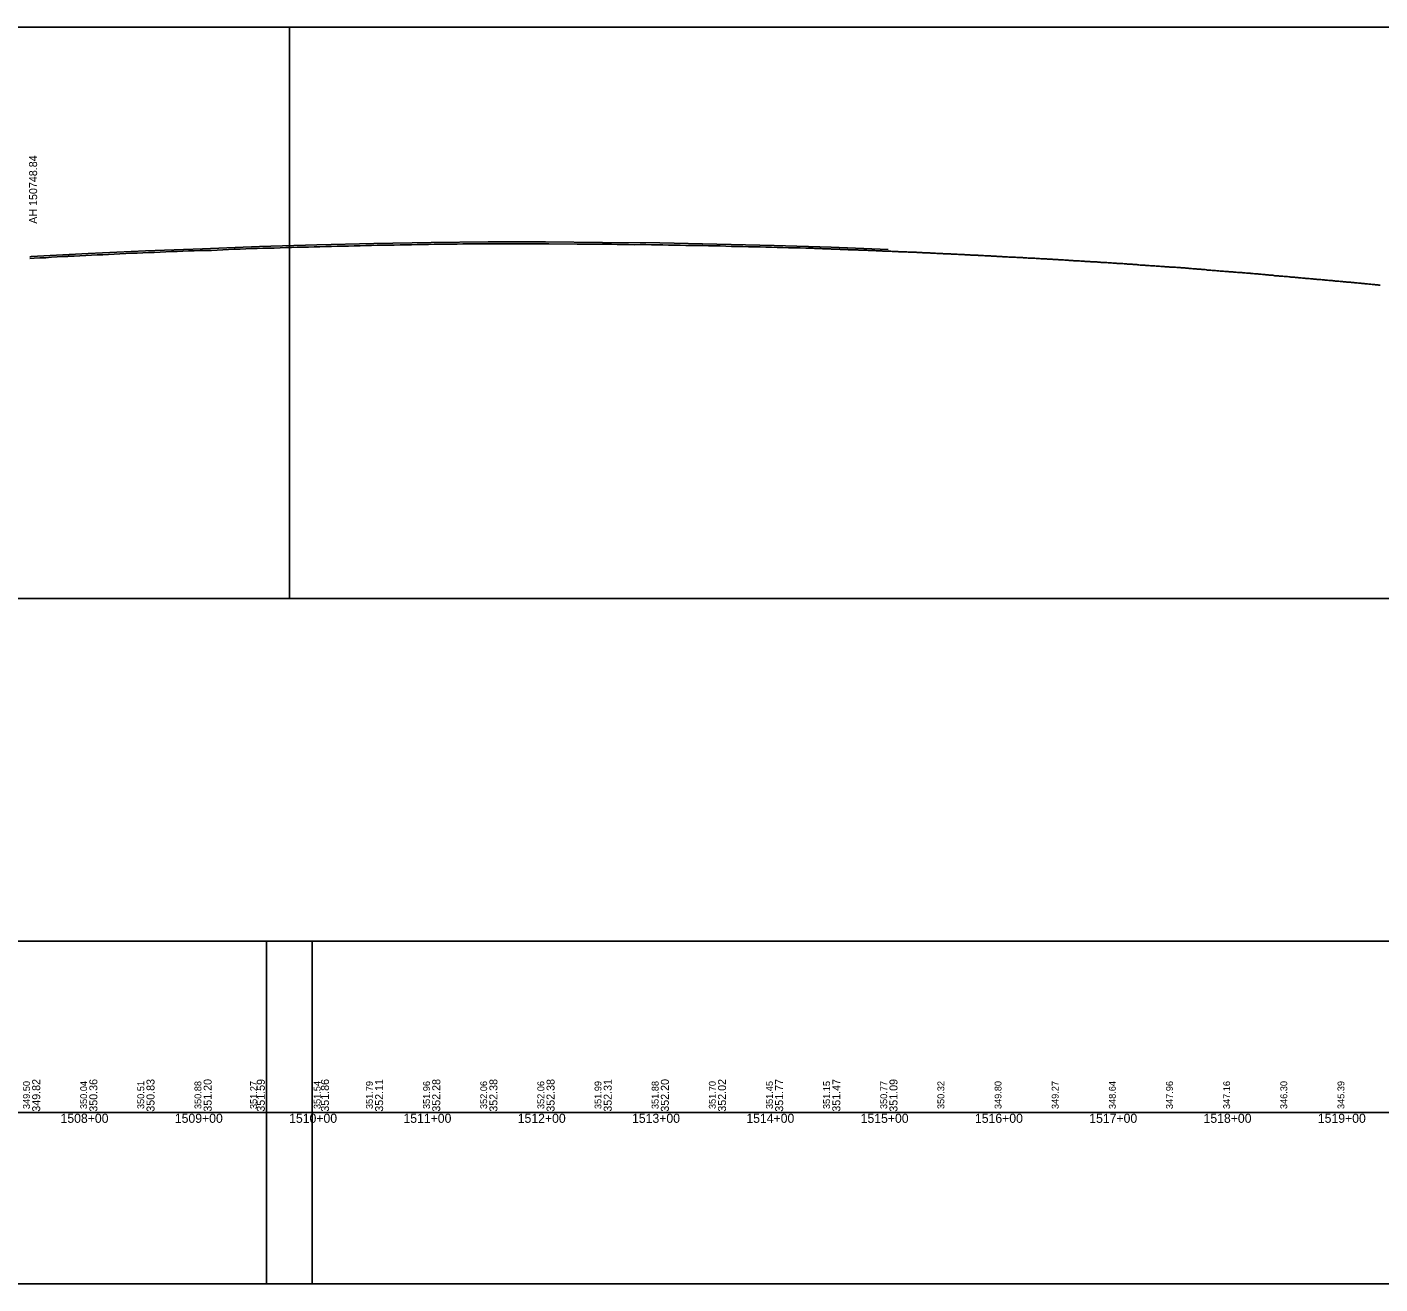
# Model space of a CAD drawing. Extents: x -3627 to 47473, y 2850 to 4350.
# Drawn here: x 38224 to 39407, y 2850 to 3950 of the extents above; entities that cross this region are included whole.
import ezdxf

# ---------------------------------------------------------------- set-up
doc = ezdxf.new("R2010")
doc.units = 0
for name, color, linetype in [('RD_DDB_Profile_EX', 7, 'Continuous'), ('RD_DDB_Profile_PR', 7, 'Continuous'), ('RD_DDB_StaTX', 7, 'Continuous'), ('RD_DDB_StripGrade', 7, 'Continuous'), ('RD_GPK_Profile_Cell', 7, 'Continuous'), ('RD_SHT_ShtClip', 7, 'Continuous')]:
    doc.layers.add(name, color=color, linetype=linetype)

msp = doc.modelspace()

# ---------------------------------------------------------------- linework, layer by layer
at = {"layer": 'RD_DDB_Profile_EX'}
for points in [[(38226.17, 3747.44712), (38230.136177, 3747.646305), (38235.140802, 3747.896915), (38240.135779, 3748.09777), (38245.130765, 3748.497935), (38250.135359, 3748.798555), (38255.130351, 3749.049065), (38259.171034, 3749.292835), (38260.123039, 3749.349665), (38265.12978, 3749.59872), (38270.126521, 3749.848025), (38275.133237, 3750.097125), (38280.130005, 3750.296535), (38285.126746, 3750.59563), (38290.133446, 3750.74519), (38295.130234, 3751.043985), (38300.126167, 3751.29265), (38305.132836, 3751.591785), (38310.129579, 3751.840675), (38315.136315, 3752.13889), (38320.13306, 3752.23952), (38325.129806, 3752.488815), (38330.136434, 3752.63796), (38335.133291, 3752.787835), (38340.139906, 3752.987015), (38345.13747, 3753.18841), (38350.134202, 3753.437155), (38355.140943, 3753.685705), (38360.137688, 3753.88433), (38365.134421, 3754.034365), (38370.141166, 3754.135125), (38375.137913, 3754.332895), (38380.135463, 3754.48306), (38385.134662, 3754.586345), (38390.133983, 3754.78865), (38395.133177, 3754.99079), (38400.13155, 3755.291115), (38405.130823, 3755.5915), (38410.130014, 3755.74338), (38415.128445, 3755.99361), (38420.127632, 3756.1456), (38425.126845, 3756.297955), (38430.125217, 3756.449185), (38435.121963, 3756.54836), (38440.119524, 3756.598745), (38445.126273, 3756.847715), (38450.123835, 3756.99782), (38455.120584, 3757.147035), (38460.118144, 3757.24735), (38465.124868, 3757.39629), (38470.122429, 3757.49664), (38475.119177, 3757.595715), (38480.116772, 3757.79575), (38485.124303, 3757.945795), (38490.122678, 3758.047265), (38495.120241, 3758.147575), (38500.117802, 3758.19776), (38505.116179, 3758.34885), (38510.12374, 3758.498885), (38515.121301, 3758.59907), (38520.118861, 3758.74922), (38523.528685, 3758.85233), (38525.118097, 3758.8997), (38530.116118, 3758.999545), (38535.11414, 3759.09935), (38540.124833, 3759.198655), (38545.119805, 3759.24928), (38550.114775, 3759.39982), (38551.384691, 3759.41269), (38555.120972, 3759.44926), (38560.1169, 3759.54752), (38565.123621, 3759.69644), (38570.120366, 3759.695805), (38575.11715, 3759.745025), (38580.123857, 3759.843845), (38585.120608, 3759.84388), (38590.127298, 3759.992395), (38595.12486, 3760.04229), (38600.122418, 3760.043095), (38605.120039, 3760.292995), (38610.243698, 3760.34245), (38635.125347, 3760.293865), (38640.12296, 3760.245055), (38645.120521, 3760.294505), (38650.118079, 3760.245155), (38655.125595, 3760.29496), (38660.123202, 3760.244705), (38665.12076, 3760.245325), (38670.141989, 3760.34396), (38680.226262, 3760.27696), (38705.234856, 3760.11026), (38730.125779, 3759.94353), (38735.12334, 3759.844), (38740.120902, 3759.7939), (38745.12758, 3759.64367), (38750.123576, 3759.641045), (38755.130239, 3759.539725), (38760.126156, 3759.58948), (38765.123008, 3759.63774), (38770.128822, 3759.535915), (38775.12557, 3759.43454)], [(38775.12557, 3759.43454), (38780.131363, 3759.38266), (38785.127436, 3759.18331), (38790.134023, 3759.08334), (38795.131573, 3758.98349), (38800.1293, 3758.93284), (38805.127659, 3758.88384), (38810.135067, 3758.83157), (38815.132771, 3758.732515), (38820.130308, 3758.63343), (38825.128007, 3758.532855), (38830.125544, 3758.43302), (38835.132947, 3758.233785), (38840.131442, 3758.036205), (38845.128993, 3757.887725), (38850.126667, 3757.88651), (38855.125024, 3757.787475), (38860.123499, 3757.73845), (38865.121877, 3757.638395), (38870.120254, 3757.489975), (38875.118622, 3757.341015), (38880.126922, 3757.09192), (38885.125238, 3756.943305), (38890.123625, 3756.893725), (38895.122015, 3756.79505), (38900.120401, 3756.74572), (38905.118789, 3756.59672), (38910.117176, 3756.447825), (38910.633917, 3756.39844), (38911.636668, 3756.34802), (38912.64099, 3756.298645), (38913.63403, 3756.2984), (38914.638351, 3756.24894), (38915.632767, 3756.249625), (38916.635712, 3756.19917), (38917.640035, 3756.19976), (38918.63308, 3756.149515), (38919.637441, 3755.999945), (38920.642052, 3755.949565), (38921.634965, 3755.899755), (38922.639583, 3755.899355), (38923.63249, 3755.849495), (38924.637105, 3755.79909), (38925.639838, 3755.799355), (38926.634629, 3755.79873), (38927.639242, 3755.748275), (38928.63217, 3755.648565), (38929.636765, 3755.648025), (38930.639501, 3755.59836), (38931.634313, 3755.54802), (38932.638899, 3755.54747), (38933.641637, 3755.547525), (38934.636454, 3755.497075), (38935.639155, 3755.397695), (38936.633979, 3755.397), (38937.636678, 3755.347635), (38938.641292, 3755.34707), (38939.636116, 3755.296555), (38940.638808, 3755.296655), (38941.633641, 3755.24633), (38942.636372, 3755.14684), (38943.640935, 3755.0967), (38944.635775, 3755.046245), (38945.638506, 3755.09601), (38946.633289, 3755.04549), (38947.63603, 3754.996315), (38948.640637, 3754.995675), (38949.635429, 3754.994545), (38950.638161, 3754.944865), (38951.642765, 3754.844765), (38952.635685, 3754.79526), (38953.640289, 3754.794885), (38954.633197, 3754.74473), (38955.637813, 3754.744325), (38956.642414, 3754.694305), (38957.635336, 3754.59484), (38958.639937, 3754.5941), (38959.632921, 3754.544655), (38960.63746, 3754.543485), (38961.642058, 3754.542225), (38962.63505, 3754.49285), (38963.639581, 3754.39287), (38964.642315, 3754.343165), (38965.637194, 3754.34219), (38966.639837, 3754.292505), (38967.634701, 3754.24196), (38968.639319, 3754.191535), (38969.641956, 3754.14233), (38970.636824, 3754.14182), (38971.639575, 3754.09211), (38972.634349, 3753.992125), (38973.638945, 3753.991205), (38974.641592, 3753.94043), (38975.636468, 3753.93986), (38976.639221, 3753.89073), (38977.641849, 3753.84052), (38978.63486, 3753.74124), (38979.639477, 3753.74027), (38980.642106, 3753.691125), (38981.635116, 3753.64132), (38982.637866, 3753.59163)], [(38982.637866, 3753.59163), (38983.640504, 3753.541945), (38984.635391, 3753.491395), (38985.638122, 3753.49122), (38986.64076, 3753.392495), (38987.633777, 3753.39267), (38988.636507, 3753.243405), (38989.641017, 3753.243035), (38990.634033, 3753.242745), (38991.636677, 3753.19261), (38992.639427, 3753.1925), (38993.632415, 3753.142705), (38994.636934, 3753.09269), (38995.639683, 3753.043), (38996.63267, 3752.993595), (38997.635325, 3752.99351), (38998.639939, 3752.94349), (38999.632925, 3752.94288), (39000.635595, 3752.89283), (39001.638327, 3752.843545), (39002.631304, 3752.79375), (39003.635851, 3752.594785), (39004.638583, 3752.594695), (39005.631559, 3752.59418), (39006.634236, 3752.594165), (39007.636968, 3752.5445), (39008.631747, 3752.543585), (39009.634492, 3752.493935), (39010.637224, 3752.39489), (39011.630142, 3752.34479), (39012.634748, 3752.294025), (39013.637479, 3752.294085), (39014.640167, 3752.24473), (39015.633129, 3752.24468), (39016.63586, 3752.195055), (39017.640424, 3752.095095), (39018.633384, 3751.99556), (39019.636125, 3751.945875), (39020.638811, 3751.846415), (39021.631762, 3751.846595), (39022.636371, 3751.796195), (39023.639059, 3751.696495), (39024.632009, 3751.69647), (39025.63474, 3751.646785), (39026.63935, 3751.64615), (39027.632257, 3751.546555), (39028.634989, 3751.49687), (39029.637721, 3751.49719), (39030.630628, 3751.497075), (39031.635238, 3751.44642), (39032.637971, 3751.347115), (39033.630879, 3751.247615), (39034.633611, 3751.247655), (39035.636343, 3751.19799), (39036.631158, 3751.147405), (39037.633862, 3751.097865), (39038.636595, 3751.048075), (39039.629523, 3750.948375), (39040.634114, 3750.84807), (39041.636848, 3750.798265), (39042.629775, 3750.84837), (39043.632491, 3750.84863), (39044.635224, 3750.6492), (39045.630027, 3750.69846), (39046.632758, 3750.548925), (39047.635479, 3750.599175), (39048.628396, 3750.54933), (39049.631126, 3750.499665), (39050.635734, 3750.449215), (39051.62865, 3750.39942), (39052.631382, 3750.34975), (39053.781278, 3750.307395), (39054.628905, 3750.34945), (39055.631637, 3750.24983), (39056.116729, 3750.201625), (39056.634481, 3750.1498), (39057.627526, 3750.099565), (39058.857659, 3750.05), (39059.634794, 3750.049685), (39060.627839, 3749.949465), (39061.630784, 3749.84912), (39062.635106, 3749.8496), (39063.628152, 3749.799365), (39064.631096, 3749.74898), (39065.634047, 3749.69853), (39066.628465, 3749.649265), (39067.631408, 3749.59888), (39068.63436, 3749.498495), (39069.627416, 3749.44826), (39070.63172, 3749.39878), (39071.634672, 3749.34832), (39072.627729, 3749.29816), (39073.630663, 3749.197875), (39074.634984, 3749.14837), (39075.628043, 3749.14806), (39076.630975, 3749.047675), (39077.633925, 3748.99741), (39078.628356, 3748.948145), (39079.631287, 3748.897575), (39080.634237, 3748.847185), (39081.628669, 3748.79786)], [(39081.628669, 3748.79786), (39082.6316, 3748.747475), (39083.63455, 3748.64735), (39084.627594, 3748.647), (39085.631912, 3748.647375), (39086.634862, 3748.59699), (39087.627907, 3748.54646), (39088.630857, 3748.496205), (39089.635178, 3748.44689), (39090.628219, 3748.396805), (39091.631174, 3748.29661), (39092.634125, 3748.246075), (39093.628536, 3748.24656), (39094.631487, 3748.196), (39095.634405, 3748.09579), (39096.627485, 3748.095355), (39097.631804, 3747.996075), (39098.634717, 3747.94569), (39099.627803, 3747.845665), (39100.630711, 3747.844405), (39101.635034, 3747.845395), (39102.628122, 3747.745365), (39103.631029, 3747.69498), (39104.633985, 3747.6446), (39105.628392, 3747.595265), (39106.631348, 3747.494885), (39107.634297, 3747.4945), (39108.627345, 3747.49401), (39109.63166, 3747.394785), (39110.634566, 3747.29466), (39111.627657, 3747.24444), (39112.630615, 3747.194075), (39113.634877, 3747.14457), (39114.627977, 3747.14381), (39115.63087, 3747.093125), (39116.633826, 3746.993015), (39117.628296, 3746.94371), (39118.63119, 3746.843605), (39119.634146, 3746.792915), (39120.627248, 3746.74267), (39121.631509, 3746.59351), (39122.634457, 3746.543125), (39123.627506, 3746.493545), (39124.631821, 3746.44341), (39125.634778, 3746.443035), (39126.627818, 3746.3928), (39127.630776, 3746.34208), (39128.635026, 3746.242935), (39129.628139, 3746.142375), (39130.631088, 3746.141625), (39131.633974, 3746.091585), (39132.62846, 3745.992615), (39133.631339, 3745.942235), (39134.634295, 3745.84186), (39135.62741, 3745.791625), (39136.63166, 3745.791425), (39137.634607, 3745.74101), (39138.629025, 3745.64208), (39139.631972, 3745.542045), (39140.626456, 3745.542375), (39141.629337, 3745.442325), (39142.633663, 3745.392515), (39143.626702, 3745.34227), (39144.631028, 3745.2925), (39145.633975, 3745.19241), (39146.628393, 3745.142805), (39147.631348, 3745.04303), (39148.625815, 3744.99369), (39149.630084, 3744.94394), (39150.633031, 3744.94298), (39151.627449, 3744.893985), (39152.630396, 3744.79384), (39153.634722, 3744.74413), (39154.627761, 3744.644135), (39155.632087, 3744.54467), (39156.625126, 3744.543945), (39157.629452, 3744.49475), (39158.632399, 3744.443625), (39159.626817, 3744.394235), (39160.629764, 3744.09531), (39161.624182, 3744.19556), (39162.627129, 3744.14432), (39163.631455, 3743.9457), (39164.624499, 3743.99546), (39165.62882, 3743.945995), (39166.631734, 3743.94541), (39167.626185, 3743.84613), (39168.629136, 3743.79554), (39169.62355, 3743.696585), (39170.626501, 3743.646355), (39171.630794, 3743.596585), (39172.623865, 3743.546335), (39173.628188, 3743.49689), (39174.622606, 3743.397715), (39175.625553, 3743.3472), (39176.629879, 3743.247855), (39177.622918, 3743.19751), (39178.627244, 3743.14791), (39179.630171, 3743.047555), (39180.624609, 3742.998445), (39181.627555, 3742.99788)], [(39181.627555, 3742.99788), (39182.621974, 3742.94869), (39183.62492, 3742.798415), (39184.629237, 3742.74893), (39185.622285, 3742.74858), (39186.626612, 3742.549215), (39187.619652, 3742.498935), (39188.623977, 3742.44945), (39189.626916, 3742.399075), (39190.621342, 3742.34977), (39191.624289, 3742.299345), (39192.628614, 3742.199905), (39193.621653, 3742.14965), (39194.243962, 3742.088035), (39194.626089, 3742.04983), (39195.690301, 3741.8929), (39196.623612, 3741.799605), (39197.626345, 3741.74992), (39198.621135, 3741.749295), (39199.625747, 3741.698755), (39200.618666, 3741.59903), (39201.62327, 3741.49863), (39202.626004, 3741.448965), (39203.62081, 3741.24856), (39204.623526, 3741.24879), (39205.62814, 3741.197975), (39206.621049, 3741.148385), (39207.625663, 3741.097905), (39208.618591, 3741.04812), (39209.623185, 3740.947645), (39210.625919, 3740.898), (39211.62073, 3740.797525), (39212.623442, 3740.697975), (39213.618254, 3740.697275), (39214.620964, 3740.647475), (39215.625572, 3740.547), (39216.618516, 3740.397505), (39217.621221, 3740.347695), (39218.625834, 3740.29709), (39219.618771, 3740.197445), (39220.621477, 3740.14778), (39221.626091, 3740.097325), (39222.619027, 3740.04753), (39223.621733, 3739.99775), (39224.624467, 3739.9482), (39225.619282, 3739.89722), (39226.62199, 3739.84761), (39227.614919, 3739.748055), (39228.619533, 3739.74745), (39229.622246, 3739.64793), (39230.615174, 3739.548245), (39231.619764, 3739.44767), (39232.622499, 3739.44792), (39233.61543, 3739.34824), (39234.620021, 3739.297645), (39235.622755, 3739.198015), (39236.615682, 3739.148245), (39237.620273, 3739.047855), (39238.623012, 3738.99811), (39239.615937, 3738.89842), (39240.62053, 3738.797945), (39241.613459, 3738.748065), (39242.616193, 3738.598515), (39243.620786, 3738.448245), (39244.613714, 3738.497975), (39245.616446, 3738.398605), (39246.619169, 3738.299015), (39247.61397, 3738.24817), (39248.616702, 3738.048765), (39249.619423, 3738.099), (39250.614226, 3737.998435), (39251.616958, 3737.89879), (39252.61968, 3737.749185), (39253.614479, 3737.698605), (39254.617213, 3737.69888), (39255.619937, 3737.449315), (39256.614735, 3737.348765), (39257.617467, 3737.299135), (39258.610377, 3737.24923), (39259.614991, 3737.098845), (39260.617723, 3736.99916), (39261.610631, 3736.949355), (39262.615244, 3736.84899), (39263.617979, 3736.799245), (39264.610887, 3736.7494), (39265.613619, 3736.649735), (39266.618234, 3736.549285), (39267.611143, 3736.399515), (39268.613875, 3736.499795), (39269.61849, 3736.3993), (39270.611398, 3736.24955), (39271.614131, 3736.199905), (39272.608929, 3736.14929), (39273.611654, 3736.04966), (39274.614387, 3735.949995), (39275.609184, 3735.899445), (39276.611911, 3735.849735), (39277.754367, 3735.785955), (39278.609433, 3735.699445), (39279.612167, 3735.599825), (39280.110319, 3735.57516)], [(39280.110319, 3735.57516), (39280.902363, 3735.521105), (39281.609689, 3735.449585), (39282.85125, 3735.32618), (39283.615316, 3735.249725), (39284.050359, 3735.228125), (39284.609945, 3735.199635), (39285.612683, 3735.19999), (39286.615627, 3735.099595), (39287.608669, 3734.99938), (39288.612994, 3734.849895), (39289.606034, 3734.79966), (39290.608982, 3734.69928), (39291.613305, 3734.649795), (39292.606346, 3734.599525), (39293.814971, 3734.469445), (39294.613615, 3734.349685), (39295.606657, 3734.29944), (39296.610982, 3734.19998), (39297.613926, 3734.14958), (39298.60697, 3734.09934), (39299.611293, 3733.999875), (39300.604334, 3733.9496), (39301.607282, 3733.799235), (39302.611604, 3733.69978), (39303.604646, 3733.59953), (39304.607587, 3733.49917), (39305.611915, 3733.399685), (39306.604958, 3733.299475), (39307.607898, 3733.199155), (39308.612226, 3733.199565), (39309.60527, 3733.099325), (39310.608209, 3732.998925), (39311.612537, 3732.89949), (39312.605575, 3732.84922), (39313.608521, 3732.748775), (39314.602945, 3732.54954), (39315.605887, 3732.399195), (39316.608832, 3732.398725), (39317.603253, 3732.34939), (39318.606198, 3732.248975), (39319.609145, 3732.09862), (39320.603564, 3732.04928), (39321.60651, 3731.948915), (39322.609456, 3731.848585), (39323.603876, 3731.79921), (39324.606822, 3731.69876), (39325.609756, 3731.59842), (39326.604187, 3731.549145), (39327.607134, 3731.448765), (39328.600173, 3731.348535), (39329.604498, 3731.249005), (39330.607444, 3731.14867), (39331.600482, 3731.098365), (39332.604808, 3730.99895), (39333.607754, 3730.798765), (39334.600792, 3730.798335), (39335.605119, 3730.69885), (39336.608065, 3730.5984), (39337.602492, 3730.49913), (39338.605429, 3730.448695), (39339.599855, 3730.349385), (39340.602802, 3730.24899), (39341.605738, 3730.14859), (39342.600166, 3730.049315), (39343.603113, 3729.948935), (39344.597529, 3729.899615), (39345.600476, 3729.849215), (39346.604802, 3729.749715), (39347.59784, 3729.64945), (39348.600787, 3729.599035), (39349.605112, 3729.499595), (39350.598156, 3729.39937), (39351.602478, 3729.29991), (39352.595519, 3729.19968), (39353.217757, 3729.16902), (39353.599952, 3729.14983), (39354.115437, 3729.09859), (39354.602789, 3729.049805), (39355.59583, 3728.99956), (39356.856368, 3728.86168), (39357.603099, 3728.7497), (39358.028271, 3728.707245), (39358.597731, 3728.649665), (39359.602269, 3728.59991), (39360.595255, 3728.549415), (39361.597988, 3728.49974), (39362.750265, 3728.32745), (39363.595511, 3728.199505), (39364.598245, 3728.14983), (39365.593034, 3728.099215), (39366.595768, 3727.99959), (39367.600373, 3727.799235), (39368.593292, 3727.74934), (39369.596024, 3727.69966), (39370.600631, 3727.59918), (39371.593548, 3727.49943), (39372.598152, 3727.39892), (39373.591072, 3727.29918), (39374.595687, 3727.198725), (39375.598409, 3727.049115)], [(39375.598409, 3727.049115), (39376.591329, 3726.999265), (39377.59593, 3726.898815), (39378.598668, 3726.79915), (39379.593467, 3726.748565), (39380.596201, 3726.64884), (39381.59099, 3726.59822), (39382.593708, 3726.498575), (39383.596444, 3726.39893), (39384.59865, 3726.297345), (39385.598212, 3726.198065), (39386.602143, 3726.14748), (39387.592711, 3726.04797), (39388.595168, 3725.947615), (39389.585942, 3725.897975), (39390.587436, 3725.748635), (39391.58827, 3725.64844), (39392.589279, 3725.54833), (39393.593889, 3725.44776), (39394.586798, 3725.347975), (39395.591406, 3725.29737), (39396.594145, 3725.247625), (39397.587054, 3725.097965), (39398.591663, 3724.94759), (39399.594401, 3724.897835), (39400.589185, 3724.79733), (39401.591919, 3724.697685), (39402.586732, 3724.597225), (39403.589442, 3724.49742), (39404.592176, 3724.447655), (39405.586987, 3724.347015), (39406.589693, 3724.247515), (39407.584512, 3724.1469)]]:
    msp.add_lwpolyline(points, dxfattribs=at)
at = {"layer": 'RD_DDB_Profile_PR'}
msp.add_lwpolyline([(38226.17, 3749.035007), (38227.33, 3749.1055), (38277.33, 3751.785), (38327.33, 3754.1545), (38377.33, 3755.999), (38427.33, 3757.9645), (38477.33, 3759.284), (38527.33, 3760.544), (38577.33, 3761.3885), (38627.33, 3761.909), (38677.33, 3761.896), (38727.33, 3761.5625), (38777.33, 3761.0115), (38827.33, 3760.089), (38877.33, 3758.831), (38927.33, 3757.364), (38977.33, 3755.456)], dxfattribs=at)
at = {"layer": 'RD_GPK_Profile_Cell'}
msp.add_line((1000, 3000), (46705.077602, 3000), dxfattribs=at)
at = {"layer": 'RD_SHT_ShtClip'}
for points in [[(36953.33, 3950), (36953.33, 3450), (38453.33, 3450), (38453.33, 3450), (38453.33, 3950), (38453.33, 3950)], [(38453.33, 3950), (38453.33, 3450), (39953.33, 3450), (39953.33, 3450), (39953.33, 3950), (39953.33, 3950)], [(36933.33, 3150), (38473.33, 3150), (38473.33, 2850), (36933.33, 2850)], [(38433.33, 3150), (39973.33, 3150), (39973.33, 2850), (38433.33, 2850)]]:
    msp.add_lwpolyline(points, close=True, dxfattribs=at)

# ---------------------------------------------------------------- texts
at = {"layer": 'RD_DDB_Profile_PR'}
msp.add_text('AH 150748.84', height=7, rotation=90, dxfattribs=at).set_placement((38232.63, 3777.835007))
at = {"layer": 'RD_DDB_StaTX'}
for s, p in [('1508+00', (38253.125471, 2991)), ('1509+00', (38353.125471, 2991)), ('1510+00', (38453.125471, 2991)), ('1511+00', (38553.125471, 2991)), ('1512+00', (38653.125471, 2991)), ('1513+00', (38753.125471, 2991)), ('1514+00', (38853.125471, 2991)), ('1515+00', (38953.125471, 2991)), ('1516+00', (39053.125471, 2991)), ('1517+00', (39153.125471, 2991)), ('1518+00', (39253.125471, 2991)), ('1519+00', (39353.125471, 2991))]:
    msp.add_text(s, height=8, dxfattribs=at).set_placement(p)
at = {"layer": 'RD_DDB_StripGrade'}
for s, height, p in [('349.50', 6, (38226.33, 3003.073688)), ('349.82', 7, (38235.33, 3000.75)), ('350.04', 6, (38276.33, 3003.073688)), ('350.36', 7, (38285.33, 3000.75)), ('350.51', 6, (38326.33, 3003.073688)), ('350.83', 7, (38335.33, 3000.75)), ('350.88', 6, (38376.33, 3003.073688)), ('351.20', 7, (38385.33, 3000.75)), ('351.27', 6, (38424.981269, 3003.073688)), ('351.59', 7, (38431.83, 3000.75)), ('351.54', 6, (38480.646796, 3003.073688)), ('351.86', 7, (38487.957157, 3000.75)), ('351.79', 6, (38526.33, 3003.073688)), ('352.11', 7, (38535.33, 3000.75)), ('351.96', 6, (38576.33, 3003.073688)), ('352.28', 7, (38585.33, 3000.75)), ('352.06', 6, (38626.33, 3003.073688)), ('352.38', 7, (38635.33, 3000.75)), ('352.06', 6, (38676.33, 3003.073688)), ('352.38', 7, (38685.33, 3000.75)), ('351.99', 6, (38726.33, 3003.073688)), ('352.31', 7, (38735.33, 3000.75)), ('351.88', 6, (38776.33, 3003.073688)), ('352.20', 7, (38785.33, 3000.75)), ('351.70', 6, (38826.33, 3003.073688)), ('352.02', 7, (38835.33, 3000.75)), ('351.45', 6, (38876.33, 3003.073688)), ('351.77', 7, (38885.33, 3000.75)), ('351.15', 6, (38926.33, 3003.073688)), ('351.47', 7, (38935.33, 3000.75)), ('350.77', 6, (38976.33, 3003.073688)), ('351.09', 7, (38985.33, 3000.75)), ('350.32', 6, (39026.33, 3003.073688)), ('349.80', 6, (39076.33, 3003.073688)), ('349.27', 6, (39126.33, 3003.073688)), ('348.64', 6, (39176.33, 3003.073688)), ('347.96', 6, (39226.33, 3003.073688)), ('347.16', 6, (39276.33, 3003.073688)), ('346.30', 6, (39326.33, 3003.073688)), ('345.39', 6, (39376.33, 3003.073688))]:
    msp.add_text(s, height=height, rotation=90, dxfattribs=at).set_placement(p)

doc.saveas('drawing.dxf')
